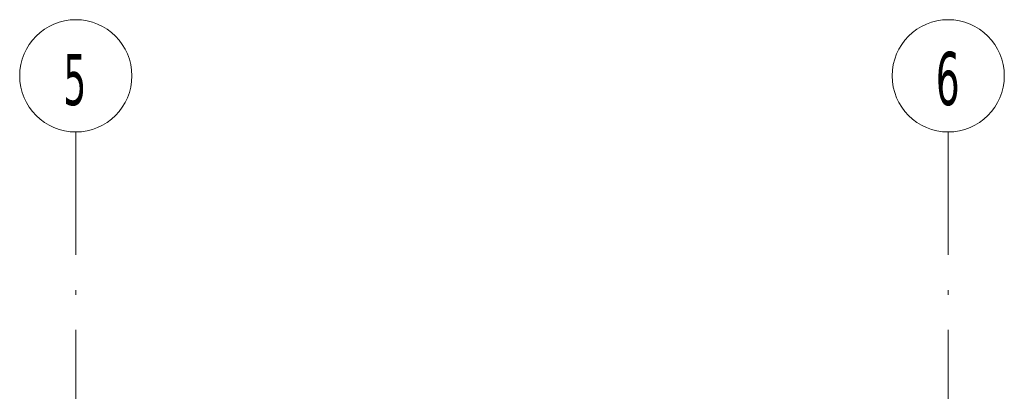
# Model space of a CAD drawing. Header units: millimetres. Extents: x 1567 to 2756, y -116 to 725.
# Tile 257 of 418: x 2455 to 2497, y 52 to 67. Entities that reach past the tile are written whole.
import ezdxf

# ---------------------------------------------------------------- set-up
doc = ezdxf.new("R2010")
doc.units = ezdxf.units.MM
doc.linetypes.add('CADWORK_5', pattern=[13.2, 10, -1.5, 0.2, -1.5])
doc.layers.add('Ech.1_75', color=7, linetype='Continuous')
doc.styles.add('tahoma-', font='txt', dxfattribs={"height": 1})

msp = doc.modelspace()

# ---------------------------------------------------------------- wipeouts: each hides what was drawn before it
at = {"linetype": 'Continuous'}
for points in [[(2457.747, 62.624), (2457.762, 62.624), (2457.777, 62.624), (2457.792, 62.624), (2457.808, 62.624), (2457.823, 62.625), (2457.838, 62.625), (2457.853, 62.626), (2457.868, 62.627), (2457.883, 62.627), (2457.898, 62.628), (2457.913, 62.629), (2457.928, 62.63), (2457.943, 62.632), (2457.958, 62.633), (2457.973, 62.634), (2457.988, 62.636), (2458.003, 62.637), (2458.018, 62.639), (2458.033, 62.641), (2458.048, 62.642), (2458.063, 62.644), (2458.078, 62.646), (2458.093, 62.649), (2458.108, 62.651), (2458.123, 62.653), (2458.138, 62.655), (2458.152, 62.658), (2458.167, 62.661), (2458.182, 62.663), (2458.197, 62.666), (2458.212, 62.669), (2458.227, 62.672), (2458.241, 62.675), (2458.256, 62.678), (2458.271, 62.681), (2458.285, 62.685), (2458.3, 62.688), (2458.315, 62.692), (2458.329, 62.695), (2458.344, 62.699), (2458.359, 62.703), (2458.373, 62.707), (2458.388, 62.711), (2458.402, 62.715), (2458.417, 62.719), (2458.431, 62.723), (2458.446, 62.727), (2458.46, 62.732), (2458.474, 62.736), (2458.489, 62.741), (2458.503, 62.746), (2458.517, 62.75), (2458.532, 62.755), (2458.546, 62.76), (2458.56, 62.765), (2458.574, 62.771), (2458.588, 62.776), (2458.603, 62.781), (2458.617, 62.787), (2458.631, 62.792), (2458.645, 62.798), (2458.659, 62.803), (2458.673, 62.809), (2458.686, 62.815), (2458.7, 62.821), (2458.714, 62.827), (2458.728, 62.833), (2458.742, 62.839), (2458.755, 62.846), (2458.769, 62.852), (2458.783, 62.858), (2458.796, 62.865), (2458.81, 62.872), (2458.823, 62.878), (2458.837, 62.885), (2458.85, 62.892), (2458.864, 62.899), (2458.877, 62.906), (2458.89, 62.913), (2458.903, 62.92), (2458.917, 62.928), (2458.93, 62.935), (2458.943, 62.943), (2458.956, 62.95), (2458.969, 62.958), (2458.982, 62.965), (2458.995, 62.973), (2459.008, 62.981), (2459.02, 62.989), (2459.033, 62.997), (2459.046, 63.005), (2459.059, 63.013), (2459.071, 63.022), (2459.084, 63.03), (2459.096, 63.039), (2459.109, 63.047), (2459.121, 63.056), (2459.133, 63.064), (2459.146, 63.073), (2459.158, 63.082), (2459.17, 63.091), (2459.182, 63.1), (2459.194, 63.109), (2459.206, 63.118), (2459.218, 63.127), (2459.23, 63.136), (2459.242, 63.146), (2459.254, 63.155), (2459.265, 63.165), (2459.277, 63.174), (2459.289, 63.184), (2459.3, 63.194), (2459.312, 63.203), (2459.323, 63.213), (2459.334, 63.223), (2459.346, 63.233), (2459.357, 63.243), (2459.368, 63.254), (2459.379, 63.264), (2459.39, 63.274), (2459.401, 63.284), (2459.412, 63.295), (2459.423, 63.305), (2459.434, 63.316), (2459.444, 63.326), (2459.455, 63.337), (2459.465, 63.348), (2459.476, 63.359), (2459.486, 63.37), (2459.497, 63.381), (2459.507, 63.392), (2459.517, 63.403), (2459.527, 63.414), (2459.537, 63.425), (2459.547, 63.436), (2459.557, 63.448), (2459.567, 63.459), (2459.577, 63.471), (2459.587, 63.482), (2459.596, 63.494), (2459.606, 63.505), (2459.616, 63.517), (2459.625, 63.529), (2459.634, 63.541), (2459.644, 63.553), (2459.653, 63.565), (2459.662, 63.577), (2459.671, 63.589), (2459.68, 63.601), (2459.689, 63.613), (2459.698, 63.625), (2459.706, 63.637), (2459.715, 63.65), (2459.724, 63.662), (2459.732, 63.675), (2459.741, 63.687), (2459.749, 63.7), (2459.757, 63.712), (2459.765, 63.725), (2459.774, 63.738), (2459.782, 63.75), (2459.79, 63.763), (2459.797, 63.776), (2459.805, 63.789), (2459.813, 63.802), (2459.821, 63.815), (2459.828, 63.828), (2459.836, 63.841), (2459.843, 63.854), (2459.85, 63.867), (2459.858, 63.881), (2459.865, 63.894), (2459.872, 63.907), (2459.879, 63.921), (2459.886, 63.934), (2459.892, 63.947), (2459.899, 63.961), (2459.906, 63.974), (2459.912, 63.988), (2459.919, 64.002), (2459.925, 64.015), (2459.931, 64.029), (2459.938, 64.043), (2459.944, 64.057), (2459.95, 64.07), (2459.956, 64.084), (2459.962, 64.098), (2459.967, 64.112), (2459.973, 64.126), (2459.979, 64.14), (2459.984, 64.154), (2459.99, 64.168), (2459.995, 64.182), (2460, 64.196), (2460.005, 64.211), (2460.01, 64.225), (2460.015, 64.239), (2460.02, 64.253), (2460.025, 64.268), (2460.03, 64.282), (2460.034, 64.296), (2460.039, 64.311), (2460.043, 64.325), (2460.048, 64.339), (2460.052, 64.354), (2460.056, 64.368), (2460.06, 64.383), (2460.064, 64.398), (2460.068, 64.412), (2460.072, 64.427), (2460.076, 64.441), (2460.079, 64.456), (2460.083, 64.471), (2460.086, 64.485), (2460.089, 64.5), (2460.093, 64.515), (2460.096, 64.529), (2460.099, 64.544), (2460.102, 64.559), (2460.105, 64.574), (2460.107, 64.589), (2460.11, 64.603), (2460.113, 64.618), (2460.115, 64.633), (2460.118, 64.648), (2460.12, 64.663), (2460.122, 64.678), (2460.124, 64.693), (2460.126, 64.708), (2460.128, 64.723), (2460.13, 64.738), (2460.132, 64.753), (2460.134, 64.768), (2460.135, 64.783), (2460.137, 64.798), (2460.138, 64.813), (2460.139, 64.828), (2460.14, 64.843), (2460.141, 64.858), (2460.142, 64.873), (2460.143, 64.888), (2460.144, 64.903), (2460.145, 64.918), (2460.145, 64.933), (2460.146, 64.948), (2460.146, 64.963), (2460.147, 64.978), (2460.147, 64.993), (2460.147, 65.008), (2460.147, 65.024), (2460.147, 65.039), (2460.147, 65.054), (2460.147, 65.069), (2460.146, 65.084), (2460.146, 65.099), (2460.145, 65.114), (2460.145, 65.129), (2460.144, 65.144), (2460.143, 65.159), (2460.142, 65.174), (2460.141, 65.189), (2460.14, 65.204), (2460.139, 65.219), (2460.138, 65.234), (2460.137, 65.249), (2460.135, 65.264), (2460.134, 65.279), (2460.132, 65.294), (2460.13, 65.309), (2460.128, 65.324), (2460.126, 65.339), (2460.124, 65.354), (2460.122, 65.369), (2460.12, 65.384), (2460.118, 65.399), (2460.115, 65.414), (2460.113, 65.429), (2460.11, 65.444), (2460.107, 65.458), (2460.105, 65.473), (2460.102, 65.488), (2460.099, 65.503), (2460.096, 65.518), (2460.093, 65.532), (2460.089, 65.547), (2460.086, 65.562), (2460.083, 65.576), (2460.079, 65.591), (2460.076, 65.606), (2460.072, 65.62), (2460.068, 65.635), (2460.064, 65.65), (2460.06, 65.664), (2460.056, 65.679), (2460.052, 65.693), (2460.048, 65.708), (2460.043, 65.722), (2460.039, 65.736), (2460.034, 65.751), (2460.03, 65.765), (2460.025, 65.78), (2460.02, 65.794), (2460.015, 65.808), (2460.01, 65.822), (2460.005, 65.837), (2460, 65.851), (2459.995, 65.865), (2459.99, 65.879), (2459.984, 65.893), (2459.979, 65.907), (2459.973, 65.921), (2459.967, 65.935), (2459.962, 65.949), (2459.956, 65.963), (2459.95, 65.977), (2459.944, 65.991), (2459.938, 66.004), (2459.931, 66.018), (2459.925, 66.032), (2459.919, 66.045), (2459.912, 66.059), (2459.906, 66.073), (2459.899, 66.086), (2459.892, 66.1), (2459.886, 66.113), (2459.879, 66.127), (2459.872, 66.14), (2459.865, 66.153), (2459.858, 66.167), (2459.85, 66.18), (2459.843, 66.193), (2459.836, 66.206), (2459.828, 66.219), (2459.821, 66.232), (2459.813, 66.245), (2459.805, 66.258), (2459.797, 66.271), (2459.79, 66.284), (2459.782, 66.297), (2459.774, 66.31), (2459.765, 66.322), (2459.757, 66.335), (2459.749, 66.347), (2459.741, 66.36), (2459.732, 66.373), (2459.724, 66.385), (2459.715, 66.397), (2459.706, 66.41), (2459.698, 66.422), (2459.689, 66.434), (2459.68, 66.446), (2459.671, 66.459), (2459.662, 66.471), (2459.653, 66.483), (2459.644, 66.495), (2459.634, 66.506), (2459.625, 66.518), (2459.616, 66.53), (2459.606, 66.542), (2459.596, 66.553), (2459.587, 66.565), (2459.577, 66.576), (2459.567, 66.588), (2459.557, 66.599), (2459.547, 66.611), (2459.537, 66.622), (2459.527, 66.633), (2459.517, 66.644), (2459.507, 66.655), (2459.497, 66.666), (2459.486, 66.677), (2459.476, 66.688), (2459.465, 66.699), (2459.455, 66.71), (2459.444, 66.721), (2459.434, 66.731), (2459.423, 66.742), (2459.412, 66.752), (2459.401, 66.763), (2459.39, 66.773), (2459.379, 66.783), (2459.368, 66.794), (2459.357, 66.804), (2459.346, 66.814), (2459.334, 66.824), (2459.323, 66.834), (2459.312, 66.844), (2459.3, 66.853), (2459.289, 66.863), (2459.277, 66.873), (2459.265, 66.882), (2459.254, 66.892), (2459.242, 66.901), (2459.23, 66.911), (2459.218, 66.92), (2459.206, 66.929), (2459.194, 66.938), (2459.182, 66.947), (2459.17, 66.956), (2459.158, 66.965), (2459.146, 66.974), (2459.133, 66.983), (2459.121, 66.991), (2459.109, 67), (2459.096, 67.009), (2459.084, 67.017), (2459.071, 67.025), (2459.059, 67.034), (2459.046, 67.042), (2459.033, 67.05), (2459.02, 67.058), (2459.008, 67.066), (2458.995, 67.074), (2458.982, 67.082), (2458.969, 67.089), (2458.956, 67.097), (2458.943, 67.105), (2458.93, 67.112), (2458.917, 67.119), (2458.903, 67.127), (2458.89, 67.134), (2458.877, 67.141), (2458.864, 67.148), (2458.85, 67.155), (2458.837, 67.162), (2458.823, 67.169), (2458.81, 67.175), (2458.796, 67.182), (2458.783, 67.189), (2458.769, 67.195), (2458.755, 67.201), (2458.742, 67.208), (2458.728, 67.214), (2458.714, 67.22), (2458.7, 67.226), (2458.686, 67.232), (2458.673, 67.238), (2458.659, 67.244), (2458.645, 67.249), (2458.631, 67.255), (2458.617, 67.261), (2458.603, 67.266), (2458.588, 67.271), (2458.574, 67.276), (2458.56, 67.282), (2458.546, 67.287), (2458.532, 67.292), (2458.517, 67.297), (2458.503, 67.301), (2458.489, 67.306), (2458.474, 67.311), (2458.46, 67.315), (2458.446, 67.32), (2458.431, 67.324), (2458.417, 67.328), (2458.402, 67.332), (2458.388, 67.336), (2458.373, 67.34), (2458.359, 67.344), (2458.344, 67.348), (2458.329, 67.352), (2458.315, 67.355), (2458.3, 67.359), (2458.285, 67.362), (2458.271, 67.366), (2458.256, 67.369), (2458.241, 67.372), (2458.227, 67.375), (2458.212, 67.378), (2458.197, 67.381), (2458.182, 67.384), (2458.167, 67.386), (2458.152, 67.389), (2458.138, 67.392), (2458.123, 67.394), (2458.108, 67.396), (2458.093, 67.399), (2458.078, 67.401), (2458.063, 67.403), (2458.048, 67.405), (2458.033, 67.406), (2458.018, 67.408), (2458.003, 67.41), (2457.988, 67.411), (2457.973, 67.413), (2457.958, 67.414), (2457.943, 67.416), (2457.928, 67.417), (2457.913, 67.418), (2457.898, 67.419), (2457.883, 67.42), (2457.868, 67.421), (2457.853, 67.421), (2457.838, 67.422), (2457.823, 67.422), (2457.808, 67.423), (2457.792, 67.423), (2457.777, 67.423), (2457.762, 67.423), (2457.747, 67.424), (2457.732, 67.423), (2457.717, 67.423), (2457.702, 67.423), (2457.687, 67.423), (2457.672, 67.422), (2457.657, 67.422), (2457.642, 67.421), (2457.627, 67.421), (2457.612, 67.42), (2457.597, 67.419), (2457.581, 67.418), (2457.566, 67.417), (2457.551, 67.416), (2457.536, 67.414), (2457.521, 67.413), (2457.506, 67.411), (2457.491, 67.41), (2457.476, 67.408), (2457.461, 67.406), (2457.446, 67.405), (2457.431, 67.403), (2457.417, 67.401), (2457.402, 67.399), (2457.387, 67.396), (2457.372, 67.394), (2457.357, 67.392), (2457.342, 67.389), (2457.327, 67.386), (2457.312, 67.384), (2457.297, 67.381), (2457.283, 67.378), (2457.268, 67.375), (2457.253, 67.372), (2457.238, 67.369), (2457.224, 67.366), (2457.209, 67.362), (2457.194, 67.359), (2457.18, 67.355), (2457.165, 67.352), (2457.15, 67.348), (2457.136, 67.344), (2457.121, 67.34), (2457.107, 67.336), (2457.092, 67.332), (2457.078, 67.328), (2457.063, 67.324), (2457.049, 67.32), (2457.034, 67.315), (2457.02, 67.311), (2457.006, 67.306), (2456.991, 67.301), (2456.977, 67.297), (2456.963, 67.292), (2456.948, 67.287), (2456.934, 67.282), (2456.92, 67.276), (2456.906, 67.271), (2456.892, 67.266), (2456.878, 67.261), (2456.864, 67.255), (2456.85, 67.249), (2456.836, 67.244), (2456.822, 67.238), (2456.808, 67.232), (2456.794, 67.226), (2456.78, 67.22), (2456.766, 67.214), (2456.753, 67.208), (2456.739, 67.201), (2456.725, 67.195), (2456.712, 67.189), (2456.698, 67.182), (2456.685, 67.175), (2456.671, 67.169), (2456.658, 67.162), (2456.644, 67.155), (2456.631, 67.148), (2456.618, 67.141), (2456.604, 67.134), (2456.591, 67.127), (2456.578, 67.119), (2456.565, 67.112), (2456.552, 67.105), (2456.539, 67.097), (2456.526, 67.089), (2456.513, 67.082), (2456.5, 67.074), (2456.487, 67.066), (2456.474, 67.058), (2456.461, 67.05), (2456.449, 67.042), (2456.436, 67.034), (2456.423, 67.025), (2456.411, 67.017), (2456.398, 67.009), (2456.386, 67), (2456.373, 66.991), (2456.361, 66.983), (2456.349, 66.974), (2456.337, 66.965), (2456.324, 66.956), (2456.312, 66.947), (2456.3, 66.938), (2456.288, 66.929), (2456.276, 66.92), (2456.264, 66.911), (2456.253, 66.901), (2456.241, 66.892), (2456.229, 66.882), (2456.217, 66.873), (2456.206, 66.863), (2456.194, 66.853), (2456.183, 66.844), (2456.171, 66.834), (2456.16, 66.824), (2456.149, 66.814), (2456.138, 66.804), (2456.126, 66.794), (2456.115, 66.783), (2456.104, 66.773), (2456.093, 66.763), (2456.082, 66.752), (2456.072, 66.742), (2456.061, 66.731), (2456.05, 66.721), (2456.04, 66.71), (2456.029, 66.699), (2456.018, 66.688), (2456.008, 66.677), (2455.998, 66.666), (2455.987, 66.655), (2455.977, 66.644), (2455.967, 66.633), (2455.957, 66.622), (2455.947, 66.611), (2455.937, 66.599), (2455.927, 66.588), (2455.917, 66.576), (2455.908, 66.565), (2455.898, 66.553), (2455.888, 66.542), (2455.879, 66.53), (2455.869, 66.518), (2455.86, 66.506), (2455.851, 66.495), (2455.842, 66.483), (2455.832, 66.471), (2455.823, 66.459), (2455.814, 66.446), (2455.806, 66.434), (2455.797, 66.422), (2455.788, 66.41), (2455.779, 66.397), (2455.771, 66.385), (2455.762, 66.373), (2455.754, 66.36), (2455.745, 66.347), (2455.737, 66.335), (2455.729, 66.322), (2455.721, 66.31), (2455.713, 66.297), (2455.705, 66.284), (2455.697, 66.271), (2455.689, 66.258), (2455.681, 66.245), (2455.674, 66.232), (2455.666, 66.219), (2455.659, 66.206), (2455.651, 66.193), (2455.644, 66.18), (2455.637, 66.167), (2455.63, 66.153), (2455.623, 66.14), (2455.616, 66.127), (2455.609, 66.113), (2455.602, 66.1), (2455.595, 66.086), (2455.589, 66.073), (2455.582, 66.059), (2455.576, 66.045), (2455.569, 66.032), (2455.563, 66.018), (2455.557, 66.004), (2455.551, 65.991), (2455.545, 65.977), (2455.539, 65.963), (2455.533, 65.949), (2455.527, 65.935), (2455.521, 65.921), (2455.516, 65.907), (2455.51, 65.893), (2455.505, 65.879), (2455.499, 65.865), (2455.494, 65.851), (2455.489, 65.837), (2455.484, 65.822), (2455.479, 65.808), (2455.474, 65.794), (2455.469, 65.78), (2455.465, 65.765), (2455.46, 65.751), (2455.456, 65.736), (2455.451, 65.722), (2455.447, 65.708), (2455.442, 65.693), (2455.438, 65.679), (2455.434, 65.664), (2455.43, 65.65), (2455.426, 65.635), (2455.423, 65.62), (2455.419, 65.606), (2455.415, 65.591), (2455.412, 65.576), (2455.408, 65.562), (2455.405, 65.547), (2455.402, 65.532), (2455.399, 65.518), (2455.396, 65.503), (2455.393, 65.488), (2455.39, 65.473), (2455.387, 65.458), (2455.384, 65.444), (2455.382, 65.429), (2455.379, 65.414), (2455.377, 65.399), (2455.374, 65.384), (2455.372, 65.369), (2455.37, 65.354), (2455.368, 65.339), (2455.366, 65.324), (2455.364, 65.309), (2455.363, 65.294), (2455.361, 65.279), (2455.359, 65.264), (2455.358, 65.249), (2455.356, 65.234), (2455.355, 65.219), (2455.354, 65.204), (2455.353, 65.189), (2455.352, 65.174), (2455.351, 65.159), (2455.35, 65.144), (2455.35, 65.129), (2455.349, 65.114), (2455.348, 65.099), (2455.348, 65.084), (2455.348, 65.069), (2455.347, 65.054), (2455.347, 65.039), (2455.347, 65.024), (2455.347, 65.008), (2455.347, 64.993), (2455.348, 64.978), (2455.348, 64.963), (2455.348, 64.948), (2455.349, 64.933), (2455.35, 64.918), (2455.35, 64.903), (2455.351, 64.888), (2455.352, 64.873), (2455.353, 64.858), (2455.354, 64.843), (2455.355, 64.828), (2455.356, 64.813), (2455.358, 64.798), (2455.359, 64.783), (2455.361, 64.768), (2455.363, 64.753), (2455.364, 64.738), (2455.366, 64.723), (2455.368, 64.708), (2455.37, 64.693), (2455.372, 64.678), (2455.374, 64.663), (2455.377, 64.648), (2455.379, 64.633), (2455.382, 64.618), (2455.384, 64.603), (2455.387, 64.589), (2455.39, 64.574), (2455.393, 64.559), (2455.396, 64.544), (2455.399, 64.529), (2455.402, 64.515), (2455.405, 64.5), (2455.408, 64.485), (2455.412, 64.471), (2455.415, 64.456), (2455.419, 64.441), (2455.423, 64.427), (2455.426, 64.412), (2455.43, 64.398), (2455.434, 64.383), (2455.438, 64.368), (2455.442, 64.354), (2455.447, 64.339), (2455.451, 64.325), (2455.456, 64.311), (2455.46, 64.296), (2455.465, 64.282), (2455.469, 64.268), (2455.474, 64.253), (2455.479, 64.239), (2455.484, 64.225), (2455.489, 64.211), (2455.494, 64.196), (2455.499, 64.182), (2455.505, 64.168), (2455.51, 64.154), (2455.516, 64.14), (2455.521, 64.126), (2455.527, 64.112), (2455.533, 64.098), (2455.539, 64.084), (2455.545, 64.07), (2455.551, 64.057), (2455.557, 64.043), (2455.563, 64.029), (2455.569, 64.015), (2455.576, 64.002), (2455.582, 63.988), (2455.589, 63.974), (2455.595, 63.961), (2455.602, 63.947), (2455.609, 63.934), (2455.616, 63.921), (2455.623, 63.907), (2455.63, 63.894), (2455.637, 63.881), (2455.644, 63.867), (2455.651, 63.854), (2455.659, 63.841), (2455.666, 63.828), (2455.674, 63.815), (2455.681, 63.802), (2455.689, 63.789), (2455.697, 63.776), (2455.705, 63.763), (2455.713, 63.75), (2455.721, 63.738), (2455.729, 63.725), (2455.737, 63.712), (2455.745, 63.7), (2455.754, 63.687), (2455.762, 63.675), (2455.771, 63.662), (2455.779, 63.65), (2455.788, 63.637), (2455.797, 63.625), (2455.806, 63.613), (2455.814, 63.601), (2455.823, 63.589), (2455.832, 63.577), (2455.842, 63.565), (2455.851, 63.553), (2455.86, 63.541), (2455.869, 63.529), (2455.879, 63.517), (2455.888, 63.505), (2455.898, 63.494), (2455.908, 63.482), (2455.917, 63.471), (2455.927, 63.459), (2455.937, 63.448), (2455.947, 63.436), (2455.957, 63.425), (2455.967, 63.414), (2455.977, 63.403), (2455.987, 63.392), (2455.998, 63.381), (2456.008, 63.37), (2456.018, 63.359), (2456.029, 63.348), (2456.04, 63.337), (2456.05, 63.326), (2456.061, 63.316), (2456.072, 63.305), (2456.082, 63.295), (2456.093, 63.284), (2456.104, 63.274), (2456.115, 63.264), (2456.126, 63.254), (2456.138, 63.243), (2456.149, 63.233), (2456.16, 63.223), (2456.171, 63.213), (2456.183, 63.203), (2456.194, 63.194), (2456.206, 63.184), (2456.217, 63.174), (2456.229, 63.165), (2456.241, 63.155), (2456.253, 63.146), (2456.264, 63.136), (2456.276, 63.127), (2456.288, 63.118), (2456.3, 63.109), (2456.312, 63.1), (2456.324, 63.091), (2456.337, 63.082), (2456.349, 63.073), (2456.361, 63.064), (2456.373, 63.056), (2456.386, 63.047), (2456.398, 63.039), (2456.411, 63.03), (2456.423, 63.022), (2456.436, 63.013), (2456.449, 63.005), (2456.461, 62.997), (2456.474, 62.989), (2456.487, 62.981), (2456.5, 62.973), (2456.513, 62.965), (2456.526, 62.958), (2456.539, 62.95), (2456.552, 62.943), (2456.565, 62.935), (2456.578, 62.928), (2456.591, 62.92), (2456.604, 62.913), (2456.618, 62.906), (2456.631, 62.899), (2456.644, 62.892), (2456.658, 62.885), (2456.671, 62.878), (2456.685, 62.872), (2456.698, 62.865), (2456.712, 62.858), (2456.725, 62.852), (2456.739, 62.846), (2456.753, 62.839), (2456.766, 62.833), (2456.78, 62.827), (2456.794, 62.821), (2456.808, 62.815), (2456.822, 62.809), (2456.836, 62.803), (2456.85, 62.798), (2456.864, 62.792), (2456.878, 62.787), (2456.892, 62.781), (2456.906, 62.776), (2456.92, 62.771), (2456.934, 62.765), (2456.948, 62.76), (2456.963, 62.755), (2456.977, 62.75), (2456.991, 62.746), (2457.006, 62.741), (2457.02, 62.736), (2457.034, 62.732), (2457.049, 62.727), (2457.063, 62.723), (2457.078, 62.719), (2457.092, 62.715), (2457.107, 62.711), (2457.121, 62.707), (2457.136, 62.703), (2457.15, 62.699), (2457.165, 62.695), (2457.18, 62.692), (2457.194, 62.688), (2457.209, 62.685), (2457.224, 62.681), (2457.238, 62.678), (2457.253, 62.675), (2457.268, 62.672), (2457.283, 62.669), (2457.297, 62.666), (2457.312, 62.663), (2457.327, 62.661), (2457.342, 62.658), (2457.357, 62.655), (2457.372, 62.653), (2457.387, 62.651), (2457.402, 62.649), (2457.417, 62.646), (2457.431, 62.644), (2457.446, 62.642), (2457.461, 62.641), (2457.476, 62.639), (2457.491, 62.637), (2457.506, 62.636), (2457.521, 62.634), (2457.536, 62.633), (2457.551, 62.632), (2457.566, 62.63), (2457.581, 62.629), (2457.597, 62.628), (2457.612, 62.627), (2457.627, 62.627), (2457.642, 62.626), (2457.657, 62.625), (2457.672, 62.625), (2457.687, 62.624), (2457.702, 62.624), (2457.717, 62.624), (2457.732, 62.624)], [(2495.081, 62.624), (2495.096, 62.624), (2495.111, 62.624), (2495.126, 62.624), (2495.141, 62.624), (2495.156, 62.625), (2495.171, 62.625), (2495.186, 62.626), (2495.201, 62.627), (2495.216, 62.627), (2495.231, 62.628), (2495.246, 62.629), (2495.261, 62.63), (2495.276, 62.632), (2495.291, 62.633), (2495.306, 62.634), (2495.321, 62.636), (2495.336, 62.637), (2495.351, 62.639), (2495.366, 62.641), (2495.381, 62.642), (2495.396, 62.644), (2495.411, 62.646), (2495.426, 62.649), (2495.441, 62.651), (2495.456, 62.653), (2495.471, 62.655), (2495.486, 62.658), (2495.501, 62.661), (2495.515, 62.663), (2495.53, 62.666), (2495.545, 62.669), (2495.56, 62.672), (2495.575, 62.675), (2495.589, 62.678), (2495.604, 62.681), (2495.619, 62.685), (2495.633, 62.688), (2495.648, 62.692), (2495.663, 62.695), (2495.677, 62.699), (2495.692, 62.703), (2495.707, 62.707), (2495.721, 62.711), (2495.736, 62.715), (2495.75, 62.719), (2495.765, 62.723), (2495.779, 62.727), (2495.793, 62.732), (2495.808, 62.736), (2495.822, 62.741), (2495.837, 62.746), (2495.851, 62.75), (2495.865, 62.755), (2495.879, 62.76), (2495.894, 62.765), (2495.908, 62.771), (2495.922, 62.776), (2495.936, 62.781), (2495.95, 62.787), (2495.964, 62.792), (2495.978, 62.798), (2495.992, 62.803), (2496.006, 62.809), (2496.02, 62.815), (2496.034, 62.821), (2496.048, 62.827), (2496.061, 62.833), (2496.075, 62.839), (2496.089, 62.846), (2496.102, 62.852), (2496.116, 62.858), (2496.13, 62.865), (2496.143, 62.872), (2496.157, 62.878), (2496.17, 62.885), (2496.184, 62.892), (2496.197, 62.899), (2496.21, 62.906), (2496.224, 62.913), (2496.237, 62.92), (2496.25, 62.928), (2496.263, 62.935), (2496.276, 62.943), (2496.289, 62.95), (2496.302, 62.958), (2496.315, 62.965), (2496.328, 62.973), (2496.341, 62.981), (2496.354, 62.989), (2496.367, 62.997), (2496.379, 63.005), (2496.392, 63.013), (2496.404, 63.022), (2496.417, 63.03), (2496.43, 63.039), (2496.442, 63.047), (2496.454, 63.056), (2496.467, 63.064), (2496.479, 63.073), (2496.491, 63.082), (2496.503, 63.091), (2496.516, 63.1), (2496.528, 63.109), (2496.54, 63.118), (2496.552, 63.127), (2496.563, 63.136), (2496.575, 63.146), (2496.587, 63.155), (2496.599, 63.165), (2496.61, 63.174), (2496.622, 63.184), (2496.633, 63.194), (2496.645, 63.203), (2496.656, 63.213), (2496.668, 63.223), (2496.679, 63.233), (2496.69, 63.243), (2496.701, 63.254), (2496.712, 63.264), (2496.723, 63.274), (2496.734, 63.284), (2496.745, 63.295), (2496.756, 63.305), (2496.767, 63.316), (2496.778, 63.326), (2496.788, 63.337), (2496.799, 63.348), (2496.809, 63.359), (2496.82, 63.37), (2496.83, 63.381), (2496.84, 63.392), (2496.851, 63.403), (2496.861, 63.414), (2496.871, 63.425), (2496.881, 63.436), (2496.891, 63.448), (2496.901, 63.459), (2496.91, 63.471), (2496.92, 63.482), (2496.93, 63.494), (2496.939, 63.505), (2496.949, 63.517), (2496.958, 63.529), (2496.968, 63.541), (2496.977, 63.553), (2496.986, 63.565), (2496.995, 63.577), (2497.004, 63.589), (2497.013, 63.601), (2497.022, 63.613), (2497.031, 63.625), (2497.04, 63.637), (2497.048, 63.65), (2497.057, 63.662), (2497.066, 63.675), (2497.074, 63.687), (2497.082, 63.7), (2497.091, 63.712), (2497.099, 63.725), (2497.107, 63.738), (2497.115, 63.75), (2497.123, 63.763), (2497.131, 63.776), (2497.139, 63.789), (2497.146, 63.802), (2497.154, 63.815), (2497.162, 63.828), (2497.169, 63.841), (2497.176, 63.854), (2497.184, 63.867), (2497.191, 63.881), (2497.198, 63.894), (2497.205, 63.907), (2497.212, 63.921), (2497.219, 63.934), (2497.226, 63.947), (2497.232, 63.961), (2497.239, 63.974), (2497.246, 63.988), (2497.252, 64.002), (2497.258, 64.015), (2497.265, 64.029), (2497.271, 64.043), (2497.277, 64.057), (2497.283, 64.07), (2497.289, 64.084), (2497.295, 64.098), (2497.301, 64.112), (2497.306, 64.126), (2497.312, 64.14), (2497.318, 64.154), (2497.323, 64.168), (2497.328, 64.182), (2497.333, 64.196), (2497.339, 64.211), (2497.344, 64.225), (2497.349, 64.239), (2497.354, 64.253), (2497.358, 64.268), (2497.363, 64.282), (2497.368, 64.296), (2497.372, 64.311), (2497.377, 64.325), (2497.381, 64.339), (2497.385, 64.354), (2497.389, 64.368), (2497.393, 64.383), (2497.397, 64.398), (2497.401, 64.412), (2497.405, 64.427), (2497.409, 64.441), (2497.412, 64.456), (2497.416, 64.471), (2497.419, 64.485), (2497.423, 64.5), (2497.426, 64.515), (2497.429, 64.529), (2497.432, 64.544), (2497.435, 64.559), (2497.438, 64.574), (2497.441, 64.589), (2497.443, 64.603), (2497.446, 64.618), (2497.449, 64.633), (2497.451, 64.648), (2497.453, 64.663), (2497.456, 64.678), (2497.458, 64.693), (2497.46, 64.708), (2497.462, 64.723), (2497.463, 64.738), (2497.465, 64.753), (2497.467, 64.768), (2497.468, 64.783), (2497.47, 64.798), (2497.471, 64.813), (2497.473, 64.828), (2497.474, 64.843), (2497.475, 64.858), (2497.476, 64.873), (2497.477, 64.888), (2497.478, 64.903), (2497.478, 64.918), (2497.479, 64.933), (2497.479, 64.948), (2497.48, 64.963), (2497.48, 64.978), (2497.48, 64.993), (2497.48, 65.008), (2497.481, 65.024), (2497.48, 65.039), (2497.48, 65.054), (2497.48, 65.069), (2497.48, 65.084), (2497.479, 65.099), (2497.479, 65.114), (2497.478, 65.129), (2497.478, 65.144), (2497.477, 65.159), (2497.476, 65.174), (2497.475, 65.189), (2497.474, 65.204), (2497.473, 65.219), (2497.471, 65.234), (2497.47, 65.249), (2497.468, 65.264), (2497.467, 65.279), (2497.465, 65.294), (2497.463, 65.309), (2497.462, 65.324), (2497.46, 65.339), (2497.458, 65.354), (2497.456, 65.369), (2497.453, 65.384), (2497.451, 65.399), (2497.449, 65.414), (2497.446, 65.429), (2497.443, 65.444), (2497.441, 65.458), (2497.438, 65.473), (2497.435, 65.488), (2497.432, 65.503), (2497.429, 65.518), (2497.426, 65.532), (2497.423, 65.547), (2497.419, 65.562), (2497.416, 65.576), (2497.412, 65.591), (2497.409, 65.606), (2497.405, 65.62), (2497.401, 65.635), (2497.397, 65.65), (2497.393, 65.664), (2497.389, 65.679), (2497.385, 65.693), (2497.381, 65.708), (2497.377, 65.722), (2497.372, 65.736), (2497.368, 65.751), (2497.363, 65.765), (2497.358, 65.78), (2497.354, 65.794), (2497.349, 65.808), (2497.344, 65.822), (2497.339, 65.837), (2497.333, 65.851), (2497.328, 65.865), (2497.323, 65.879), (2497.318, 65.893), (2497.312, 65.907), (2497.306, 65.921), (2497.301, 65.935), (2497.295, 65.949), (2497.289, 65.963), (2497.283, 65.977), (2497.277, 65.991), (2497.271, 66.004), (2497.265, 66.018), (2497.258, 66.032), (2497.252, 66.045), (2497.246, 66.059), (2497.239, 66.073), (2497.232, 66.086), (2497.226, 66.1), (2497.219, 66.113), (2497.212, 66.127), (2497.205, 66.14), (2497.198, 66.153), (2497.191, 66.167), (2497.184, 66.18), (2497.176, 66.193), (2497.169, 66.206), (2497.162, 66.219), (2497.154, 66.232), (2497.146, 66.245), (2497.139, 66.258), (2497.131, 66.271), (2497.123, 66.284), (2497.115, 66.297), (2497.107, 66.31), (2497.099, 66.322), (2497.091, 66.335), (2497.082, 66.347), (2497.074, 66.36), (2497.066, 66.373), (2497.057, 66.385), (2497.048, 66.397), (2497.04, 66.41), (2497.031, 66.422), (2497.022, 66.434), (2497.013, 66.446), (2497.004, 66.459), (2496.995, 66.471), (2496.986, 66.483), (2496.977, 66.495), (2496.968, 66.506), (2496.958, 66.518), (2496.949, 66.53), (2496.939, 66.542), (2496.93, 66.553), (2496.92, 66.565), (2496.91, 66.576), (2496.901, 66.588), (2496.891, 66.599), (2496.881, 66.611), (2496.871, 66.622), (2496.861, 66.633), (2496.851, 66.644), (2496.84, 66.655), (2496.83, 66.666), (2496.82, 66.677), (2496.809, 66.688), (2496.799, 66.699), (2496.788, 66.71), (2496.778, 66.721), (2496.767, 66.731), (2496.756, 66.742), (2496.745, 66.752), (2496.734, 66.763), (2496.723, 66.773), (2496.712, 66.783), (2496.701, 66.794), (2496.69, 66.804), (2496.679, 66.814), (2496.668, 66.824), (2496.656, 66.834), (2496.645, 66.844), (2496.633, 66.853), (2496.622, 66.863), (2496.61, 66.873), (2496.599, 66.882), (2496.587, 66.892), (2496.575, 66.901), (2496.563, 66.911), (2496.552, 66.92), (2496.54, 66.929), (2496.528, 66.938), (2496.516, 66.947), (2496.503, 66.956), (2496.491, 66.965), (2496.479, 66.974), (2496.467, 66.983), (2496.454, 66.991), (2496.442, 67), (2496.43, 67.009), (2496.417, 67.017), (2496.404, 67.025), (2496.392, 67.034), (2496.379, 67.042), (2496.367, 67.05), (2496.354, 67.058), (2496.341, 67.066), (2496.328, 67.074), (2496.315, 67.082), (2496.302, 67.089), (2496.289, 67.097), (2496.276, 67.105), (2496.263, 67.112), (2496.25, 67.119), (2496.237, 67.127), (2496.224, 67.134), (2496.21, 67.141), (2496.197, 67.148), (2496.184, 67.155), (2496.17, 67.162), (2496.157, 67.169), (2496.143, 67.175), (2496.13, 67.182), (2496.116, 67.189), (2496.102, 67.195), (2496.089, 67.201), (2496.075, 67.208), (2496.061, 67.214), (2496.048, 67.22), (2496.034, 67.226), (2496.02, 67.232), (2496.006, 67.238), (2495.992, 67.244), (2495.978, 67.249), (2495.964, 67.255), (2495.95, 67.261), (2495.936, 67.266), (2495.922, 67.271), (2495.908, 67.276), (2495.894, 67.282), (2495.879, 67.287), (2495.865, 67.292), (2495.851, 67.297), (2495.837, 67.301), (2495.822, 67.306), (2495.808, 67.311), (2495.793, 67.315), (2495.779, 67.32), (2495.765, 67.324), (2495.75, 67.328), (2495.736, 67.332), (2495.721, 67.336), (2495.707, 67.34), (2495.692, 67.344), (2495.677, 67.348), (2495.663, 67.352), (2495.648, 67.355), (2495.633, 67.359), (2495.619, 67.362), (2495.604, 67.366), (2495.589, 67.369), (2495.575, 67.372), (2495.56, 67.375), (2495.545, 67.378), (2495.53, 67.381), (2495.515, 67.384), (2495.501, 67.386), (2495.486, 67.389), (2495.471, 67.392), (2495.456, 67.394), (2495.441, 67.396), (2495.426, 67.399), (2495.411, 67.401), (2495.396, 67.403), (2495.381, 67.405), (2495.366, 67.406), (2495.351, 67.408), (2495.336, 67.41), (2495.321, 67.411), (2495.306, 67.413), (2495.291, 67.414), (2495.276, 67.416), (2495.261, 67.417), (2495.246, 67.418), (2495.231, 67.419), (2495.216, 67.42), (2495.201, 67.421), (2495.186, 67.421), (2495.171, 67.422), (2495.156, 67.422), (2495.141, 67.423), (2495.126, 67.423), (2495.111, 67.423), (2495.096, 67.423), (2495.081, 67.424), (2495.065, 67.423), (2495.05, 67.423), (2495.035, 67.423), (2495.02, 67.423), (2495.005, 67.422), (2494.99, 67.422), (2494.975, 67.421), (2494.96, 67.421), (2494.945, 67.42), (2494.93, 67.419), (2494.915, 67.418), (2494.9, 67.417), (2494.885, 67.416), (2494.87, 67.414), (2494.855, 67.413), (2494.84, 67.411), (2494.825, 67.41), (2494.81, 67.408), (2494.795, 67.406), (2494.78, 67.405), (2494.765, 67.403), (2494.75, 67.401), (2494.735, 67.399), (2494.72, 67.396), (2494.705, 67.394), (2494.69, 67.392), (2494.675, 67.389), (2494.66, 67.386), (2494.646, 67.384), (2494.631, 67.381), (2494.616, 67.378), (2494.601, 67.375), (2494.586, 67.372), (2494.572, 67.369), (2494.557, 67.366), (2494.542, 67.362), (2494.528, 67.359), (2494.513, 67.355), (2494.498, 67.352), (2494.484, 67.348), (2494.469, 67.344), (2494.455, 67.34), (2494.44, 67.336), (2494.425, 67.332), (2494.411, 67.328), (2494.396, 67.324), (2494.382, 67.32), (2494.368, 67.315), (2494.353, 67.311), (2494.339, 67.306), (2494.325, 67.301), (2494.31, 67.297), (2494.296, 67.292), (2494.282, 67.287), (2494.268, 67.282), (2494.253, 67.276), (2494.239, 67.271), (2494.225, 67.266), (2494.211, 67.261), (2494.197, 67.255), (2494.183, 67.249), (2494.169, 67.244), (2494.155, 67.238), (2494.141, 67.232), (2494.127, 67.226), (2494.114, 67.22), (2494.1, 67.214), (2494.086, 67.208), (2494.072, 67.201), (2494.059, 67.195), (2494.045, 67.189), (2494.031, 67.182), (2494.018, 67.175), (2494.004, 67.169), (2493.991, 67.162), (2493.978, 67.155), (2493.964, 67.148), (2493.951, 67.141), (2493.938, 67.134), (2493.924, 67.127), (2493.911, 67.119), (2493.898, 67.112), (2493.885, 67.105), (2493.872, 67.097), (2493.859, 67.089), (2493.846, 67.082), (2493.833, 67.074), (2493.82, 67.066), (2493.807, 67.058), (2493.795, 67.05), (2493.782, 67.042), (2493.769, 67.034), (2493.757, 67.025), (2493.744, 67.017), (2493.732, 67.009), (2493.719, 67), (2493.707, 66.991), (2493.694, 66.983), (2493.682, 66.974), (2493.67, 66.965), (2493.658, 66.956), (2493.646, 66.947), (2493.634, 66.938), (2493.622, 66.929), (2493.61, 66.92), (2493.598, 66.911), (2493.586, 66.901), (2493.574, 66.892), (2493.562, 66.882), (2493.551, 66.873), (2493.539, 66.863), (2493.528, 66.853), (2493.516, 66.844), (2493.505, 66.834), (2493.493, 66.824), (2493.482, 66.814), (2493.471, 66.804), (2493.46, 66.794), (2493.449, 66.783), (2493.438, 66.773), (2493.427, 66.763), (2493.416, 66.752), (2493.405, 66.742), (2493.394, 66.731), (2493.383, 66.721), (2493.373, 66.71), (2493.362, 66.699), (2493.352, 66.688), (2493.341, 66.677), (2493.331, 66.666), (2493.321, 66.655), (2493.311, 66.644), (2493.3, 66.633), (2493.29, 66.622), (2493.28, 66.611), (2493.27, 66.599), (2493.26, 66.588), (2493.251, 66.576), (2493.241, 66.565), (2493.231, 66.553), (2493.222, 66.542), (2493.212, 66.53), (2493.203, 66.518), (2493.193, 66.506), (2493.184, 66.495), (2493.175, 66.483), (2493.166, 66.471), (2493.157, 66.459), (2493.148, 66.446), (2493.139, 66.434), (2493.13, 66.422), (2493.121, 66.41), (2493.113, 66.397), (2493.104, 66.385), (2493.096, 66.373), (2493.087, 66.36), (2493.079, 66.347), (2493.07, 66.335), (2493.062, 66.322), (2493.054, 66.31), (2493.046, 66.297), (2493.038, 66.284), (2493.03, 66.271), (2493.022, 66.258), (2493.015, 66.245), (2493.007, 66.232), (2493, 66.219), (2492.992, 66.206), (2492.985, 66.193), (2492.977, 66.18), (2492.97, 66.167), (2492.963, 66.153), (2492.956, 66.14), (2492.949, 66.127), (2492.942, 66.113), (2492.935, 66.1), (2492.929, 66.086), (2492.922, 66.073), (2492.915, 66.059), (2492.909, 66.045), (2492.903, 66.032), (2492.896, 66.018), (2492.89, 66.004), (2492.884, 65.991), (2492.878, 65.977), (2492.872, 65.963), (2492.866, 65.949), (2492.86, 65.935), (2492.855, 65.921), (2492.849, 65.907), (2492.844, 65.893), (2492.838, 65.879), (2492.833, 65.865), (2492.828, 65.851), (2492.822, 65.837), (2492.817, 65.822), (2492.812, 65.808), (2492.807, 65.794), (2492.803, 65.78), (2492.798, 65.765), (2492.793, 65.751), (2492.789, 65.736), (2492.784, 65.722), (2492.78, 65.708), (2492.776, 65.693), (2492.772, 65.679), (2492.768, 65.664), (2492.764, 65.65), (2492.76, 65.635), (2492.756, 65.62), (2492.752, 65.606), (2492.749, 65.591), (2492.745, 65.576), (2492.742, 65.562), (2492.738, 65.547), (2492.735, 65.532), (2492.732, 65.518), (2492.729, 65.503), (2492.726, 65.488), (2492.723, 65.473), (2492.72, 65.458), (2492.718, 65.444), (2492.715, 65.429), (2492.712, 65.414), (2492.71, 65.399), (2492.708, 65.384), (2492.706, 65.369), (2492.703, 65.354), (2492.701, 65.339), (2492.699, 65.324), (2492.698, 65.309), (2492.696, 65.294), (2492.694, 65.279), (2492.693, 65.264), (2492.691, 65.249), (2492.69, 65.234), (2492.689, 65.219), (2492.687, 65.204), (2492.686, 65.189), (2492.685, 65.174), (2492.684, 65.159), (2492.684, 65.144), (2492.683, 65.129), (2492.682, 65.114), (2492.682, 65.099), (2492.681, 65.084), (2492.681, 65.069), (2492.681, 65.054), (2492.681, 65.039), (2492.681, 65.024), (2492.681, 65.008), (2492.681, 64.993), (2492.681, 64.978), (2492.681, 64.963), (2492.682, 64.948), (2492.682, 64.933), (2492.683, 64.918), (2492.684, 64.903), (2492.684, 64.888), (2492.685, 64.873), (2492.686, 64.858), (2492.687, 64.843), (2492.689, 64.828), (2492.69, 64.813), (2492.691, 64.798), (2492.693, 64.783), (2492.694, 64.768), (2492.696, 64.753), (2492.698, 64.738), (2492.699, 64.723), (2492.701, 64.708), (2492.703, 64.693), (2492.706, 64.678), (2492.708, 64.663), (2492.71, 64.648), (2492.712, 64.633), (2492.715, 64.618), (2492.718, 64.603), (2492.72, 64.589), (2492.723, 64.574), (2492.726, 64.559), (2492.729, 64.544), (2492.732, 64.529), (2492.735, 64.515), (2492.738, 64.5), (2492.742, 64.485), (2492.745, 64.471), (2492.749, 64.456), (2492.752, 64.441), (2492.756, 64.427), (2492.76, 64.412), (2492.764, 64.398), (2492.768, 64.383), (2492.772, 64.368), (2492.776, 64.354), (2492.78, 64.339), (2492.784, 64.325), (2492.789, 64.311), (2492.793, 64.296), (2492.798, 64.282), (2492.803, 64.268), (2492.807, 64.253), (2492.812, 64.239), (2492.817, 64.225), (2492.822, 64.211), (2492.828, 64.196), (2492.833, 64.182), (2492.838, 64.168), (2492.844, 64.154), (2492.849, 64.14), (2492.855, 64.126), (2492.86, 64.112), (2492.866, 64.098), (2492.872, 64.084), (2492.878, 64.07), (2492.884, 64.057), (2492.89, 64.043), (2492.896, 64.029), (2492.903, 64.015), (2492.909, 64.002), (2492.915, 63.988), (2492.922, 63.974), (2492.929, 63.961), (2492.935, 63.947), (2492.942, 63.934), (2492.949, 63.921), (2492.956, 63.907), (2492.963, 63.894), (2492.97, 63.881), (2492.977, 63.867), (2492.985, 63.854), (2492.992, 63.841), (2493, 63.828), (2493.007, 63.815), (2493.015, 63.802), (2493.022, 63.789), (2493.03, 63.776), (2493.038, 63.763), (2493.046, 63.75), (2493.054, 63.738), (2493.062, 63.725), (2493.07, 63.712), (2493.079, 63.7), (2493.087, 63.687), (2493.096, 63.675), (2493.104, 63.662), (2493.113, 63.65), (2493.121, 63.637), (2493.13, 63.625), (2493.139, 63.613), (2493.148, 63.601), (2493.157, 63.589), (2493.166, 63.577), (2493.175, 63.565), (2493.184, 63.553), (2493.193, 63.541), (2493.203, 63.529), (2493.212, 63.517), (2493.222, 63.505), (2493.231, 63.494), (2493.241, 63.482), (2493.251, 63.471), (2493.26, 63.459), (2493.27, 63.448), (2493.28, 63.436), (2493.29, 63.425), (2493.3, 63.414), (2493.311, 63.403), (2493.321, 63.392), (2493.331, 63.381), (2493.341, 63.37), (2493.352, 63.359), (2493.362, 63.348), (2493.373, 63.337), (2493.383, 63.326), (2493.394, 63.316), (2493.405, 63.305), (2493.416, 63.295), (2493.427, 63.284), (2493.438, 63.274), (2493.449, 63.264), (2493.46, 63.254), (2493.471, 63.243), (2493.482, 63.233), (2493.493, 63.223), (2493.505, 63.213), (2493.516, 63.203), (2493.528, 63.194), (2493.539, 63.184), (2493.551, 63.174), (2493.562, 63.165), (2493.574, 63.155), (2493.586, 63.146), (2493.598, 63.136), (2493.61, 63.127), (2493.622, 63.118), (2493.634, 63.109), (2493.646, 63.1), (2493.658, 63.091), (2493.67, 63.082), (2493.682, 63.073), (2493.694, 63.064), (2493.707, 63.056), (2493.719, 63.047), (2493.732, 63.039), (2493.744, 63.03), (2493.757, 63.022), (2493.769, 63.013), (2493.782, 63.005), (2493.795, 62.997), (2493.807, 62.989), (2493.82, 62.981), (2493.833, 62.973), (2493.846, 62.965), (2493.859, 62.958), (2493.872, 62.95), (2493.885, 62.943), (2493.898, 62.935), (2493.911, 62.928), (2493.924, 62.92), (2493.938, 62.913), (2493.951, 62.906), (2493.964, 62.899), (2493.978, 62.892), (2493.991, 62.885), (2494.004, 62.878), (2494.018, 62.872), (2494.031, 62.865), (2494.045, 62.858), (2494.059, 62.852), (2494.072, 62.846), (2494.086, 62.839), (2494.1, 62.833), (2494.114, 62.827), (2494.127, 62.821), (2494.141, 62.815), (2494.155, 62.809), (2494.169, 62.803), (2494.183, 62.798), (2494.197, 62.792), (2494.211, 62.787), (2494.225, 62.781), (2494.239, 62.776), (2494.253, 62.771), (2494.268, 62.765), (2494.282, 62.76), (2494.296, 62.755), (2494.31, 62.75), (2494.325, 62.746), (2494.339, 62.741), (2494.353, 62.736), (2494.368, 62.732), (2494.382, 62.727), (2494.396, 62.723), (2494.411, 62.719), (2494.425, 62.715), (2494.44, 62.711), (2494.455, 62.707), (2494.469, 62.703), (2494.484, 62.699), (2494.498, 62.695), (2494.513, 62.692), (2494.528, 62.688), (2494.542, 62.685), (2494.557, 62.681), (2494.572, 62.678), (2494.586, 62.675), (2494.601, 62.672), (2494.616, 62.669), (2494.631, 62.666), (2494.646, 62.663), (2494.66, 62.661), (2494.675, 62.658), (2494.69, 62.655), (2494.705, 62.653), (2494.72, 62.651), (2494.735, 62.649), (2494.75, 62.646), (2494.765, 62.644), (2494.78, 62.642), (2494.795, 62.641), (2494.81, 62.639), (2494.825, 62.637), (2494.84, 62.636), (2494.855, 62.634), (2494.87, 62.633), (2494.885, 62.632), (2494.9, 62.63), (2494.915, 62.629), (2494.93, 62.628), (2494.945, 62.627), (2494.96, 62.627), (2494.975, 62.626), (2494.99, 62.625), (2495.005, 62.625), (2495.02, 62.624), (2495.035, 62.624), (2495.05, 62.624), (2495.065, 62.624)]]:
    msp.add_wipeout(points, dxfattribs=at).dxf.layer = 'Ech.1_75'

# ---------------------------------------------------------------- next in the draw order: linework, layer by layer
at = {"layer": 'Ech.1_75', "color": 7, "linetype": 'CADWORK_5', "lineweight": 5}
for points in [[(2457.747, -101.035), (2457.747, 62.624)], [(2495.081, -101.035), (2495.081, 62.624)]]:
    msp.add_lwpolyline(points, dxfattribs=at)
at = {"layer": 'Ech.1_75', "color": 7, "lineweight": 5}
for centre in [(2457.747, 65.024), (2495.081, 65.024)]:
    msp.add_circle(centre, 2.4, dxfattribs=at)

# ---------------------------------------------------------------- next in the draw order: texts
at = {"layer": 'Ech.1_75', "color": 7, "linetype": 'Continuous', "style": 'tahoma-', "width": 0.6}
for s, height, p in [('5', 2.186, (2457.213, 63.774)), ('6', 2.275, (2494.546, 63.774))]:
    msp.add_text(s, height=height, dxfattribs=at).set_placement(p)

doc.saveas('drawing.dxf')
